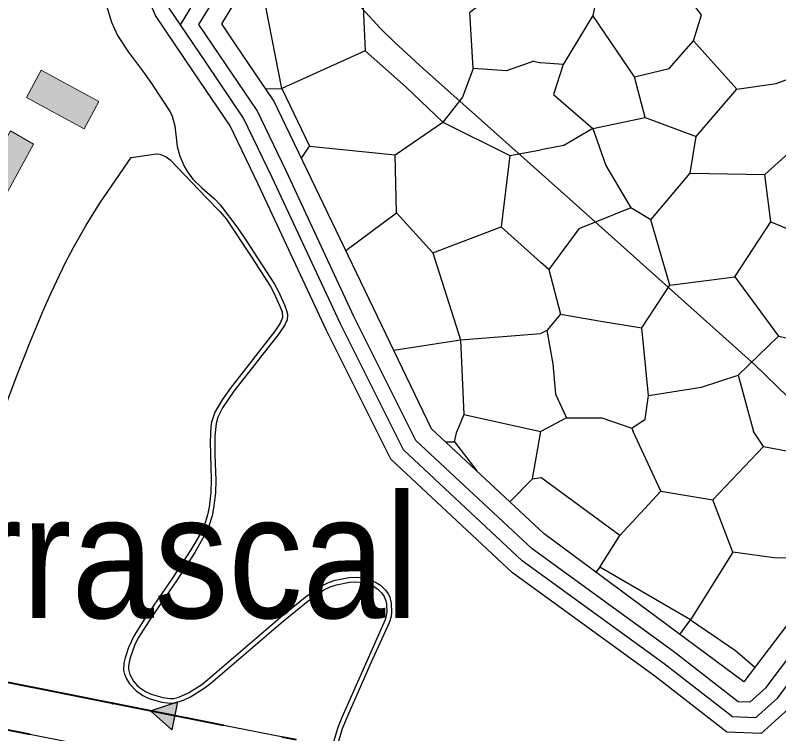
# Model space of a CAD drawing. Extents: x -64005 to -55000, y -89025 to -80000.
# Drawn here: x -61850.8 to -61355.7, y -83567.3 to -83101.4 of the extents above; entities that cross this region are included whole.
import ezdxf
from ezdxf.enums import TextEntityAlignment as Align

# ---------------------------------------------------------------- set-up
doc = ezdxf.new("R2010")
doc.units = 0
doc.header["$LTSCALE"] = 32
doc.linetypes.add('DOT_DASHED', pattern=[7.7, 5, -1.2, 0.3, -1.2])
doc.linetypes.add('LONG_DASHED', pattern=[7.5, 6, -1.5])
for name, color, linetype, lineweight in [('18', 7, 'Continuous', 25), ('19', 7, 'Continuous', 25), ('24', 7, 'Continuous', 25), ('39', 7, 'LONG_DASHED', 25), ('6', 7, 'Continuous', 25), ('7', 7, 'Continuous', 13), ('8', 7, 'Continuous', 25)]:
    doc.layers.add(name, color=color, linetype=linetype, lineweight=lineweight)
doc.layers.add('45', color=7, linetype='Continuous')

msp = doc.modelspace()

# ---------------------------------------------------------------- hatches: boundary and pattern name
at = {"layer": '18'}
msp.add_hatch(color=256, dxfattribs=at).paths.add_polyline_path([(-61749.21, -83564.68), (-61763.12, -83552.48), (-61745.6, -83546.53)])
at = {"layer": '7'}
for points in [[(-61796.63, -83157.38), (-61833.98, -83137.09), (-61843.53, -83154.66), (-61806.18, -83174.95)], [(-61879.16, -83258.39), (-61895.07, -83250.05), (-61853.78, -83176.33), (-61839.01, -83185.04)]]:
    msp.add_hatch(color=256, dxfattribs=at).paths.add_polyline_path(points)

# ---------------------------------------------------------------- linework, layer by layer
at = {"layer": '18'}
for p, q in [((-61812.16, -83542.74), (-61884.72, -83528.33)), ((-61674.84, -83570.02), (-61747.4, -83555.6)), ((-61858.98, -83564.03), (-61786.41, -83578.45))]:
    msp.add_line(p, q, dxfattribs=at)
at = {"layer": '18', "linetype": 'DOT_DASHED', "lineweight": 40}
for points in [[(-62511.18, -83419.68), (-62511.65, -83442.16), (-62269.37, -83547.46), (-62236.29, -83546.11), (-61998.23, -83536.37), (-61478.42, -83639.63), (-61155.09, -83677.73), (-60626.09, -83739.21), (-60379.64, -83770.49), (-59836.37, -83832.74), (-59632.07, -83878.3), (-59482.83, -83910.88), (-59245.7, -83916.4), (-59157.46, -83918.46), (-58274.27, -84022.41)], [(-59176.97, -83888), (-59290.14, -83885.36), (-59657.06, -83841.98), (-59831.38, -83803.11), (-60376.04, -83740.71), (-60622.47, -83709.43), (-61151.6, -83647.93), (-61473.73, -83609.97), (-61992.38, -83506.94), (-61993.6, -83506.74), (-62420.8, -83437.27), (-62481.72, -83419.68)]]:
    msp.add_lwpolyline(points, dxfattribs=at)
at = {"layer": '18'}
msp.add_lwpolyline([(-61749.21, -83564.68), (-61763.12, -83552.48), (-61745.6, -83546.53)], close=True, dxfattribs=at)
msp.add_circle((-61787.64, -83547.61), 0.5, dxfattribs=at)
at = {"layer": '19'}
for p, q in [((-61514.55, -83131.17), (-61509.96, -83132.33)), ((-61665.2, -83194.03), (-61659.88, -83186.24)), ((-61381.92, -83334.73), (-61355.94, -83309.44)), ((-61559.79, -83360.29), (-61509.96, -83371.4)), ((-61565.91, -83377.91), (-61551.53, -83396.84)), ((-61515.31, -83401.9), (-61509.96, -83401.1)), ((-61385.48, -83449.44), (-61413.01, -83493.41))]:
    msp.add_line(p, q, dxfattribs=at)
for points in [[(-61378.33, -83533.55), (-61507.69, -83437.73), (-61580.79, -83369.55), (-61683.07, -83156.87), (-61708.19, -83119.82), (-61716.87, -83107), (-61716.87, -83107), (-61688.67, -83060.68), (-61676.65, -83035.05), (-61513.71, -82763.95), (-61455.68, -82663.42), (-61413.22, -82595.45), (-61393.32, -82627.4)], [(-61449.29, -83141.29), (-61426.84, -83136.01), (-61410.99, -83117.94), (-61405.71, -83101.19), (-61444.45, -83050.98)], [(-61688.29, -83149.17), (-61677.92, -83148.79), (-61692.46, -83074.78)], [(-61514.55, -83131.17), (-61532.17, -83137.33), (-61553.75, -83136.01), (-61555.96, -83099.45), (-61526.01, -83076.54)], [(-61625.53, -83086.22), (-61623.76, -83124.56), (-61597.34, -83147.92), (-61573.57, -83170.82)], [(-61473.94, -83090.18), (-61476.15, -83101.65), (-61495.52, -83133.35), (-61509.96, -83132.33)], [(-61410.99, -83117.94), (-61382.79, -83149.22), (-61357.25, -83145.7), (-61328.64, -83135.12), (-61319.82, -83112.66), (-61315.87, -83087.54)], [(-61476.15, -83174.79), (-61442.24, -83167.72), (-61449.29, -83141.29), (-61476.15, -83101.65)], [(-61623.76, -83124.56), (-61677.92, -83148.79), (-61659.88, -83186.24), (-61604.39, -83191.97), (-61573.57, -83170.82)], [(-61553.75, -83136.01), (-61560.78, -83154.51), (-61573.57, -83170.82), (-61529.97, -83192.41), (-61509.96, -83188.62)], [(-61495.52, -83133.35), (-61501.69, -83152.75), (-61476.15, -83174.79), (-61495.09, -83185.8), (-61509.96, -83188.62)], [(-61413.17, -83203.69), (-61364.74, -83204.57), (-61330.4, -83173.73), (-61328.64, -83135.12)], [(-61088.01, -83142.3), (-61248.79, -83363.33), (-61378.33, -83533.55)], [(-61442.24, -83167.72), (-61409.22, -83180.07), (-61382.79, -83149.22)], [(-61476.15, -83174.79), (-61467.79, -83198.85), (-61451.5, -83226.17), (-61485.4, -83239.82), (-61504.78, -83266.26), (-61509.96, -83261.61)], [(-61438.73, -83234.09), (-61413.17, -83203.69), (-61409.22, -83180.07)], [(-61636.4, -83253.91), (-61603.5, -83229.42), (-61604.39, -83191.97)], [(-61529.97, -83192.41), (-61535.57, -83238.66), (-61509.96, -83261.61)], [(-61360.79, -83235.42), (-61318.07, -83253.04), (-61283.72, -83226.17), (-61281.08, -83194)], [(-61426.38, -83276.39), (-61384.13, -83271.11), (-61360.79, -83235.42), (-61364.74, -83204.57)], [(-61603.5, -83229.42), (-61580.04, -83255.41), (-61535.57, -83238.66)], [(-61497.11, -83295.3), (-61471.07, -83299.73), (-61444.48, -83304.17), (-61426.38, -83276.39), (-61438.73, -83234.09), (-61451.5, -83226.17)], [(-61384.13, -83271.11), (-61355.94, -83309.44), (-61303.1, -83320.88), (-61318.07, -83253.04)], [(-61580.04, -83255.41), (-61561.97, -83311.82), (-61509.96, -83307.75)], [(-61504.78, -83266.26), (-61497.11, -83295.3), (-61506.09, -83305.91), (-61509.96, -83307.75)], [(-61451.05, -83369.1), (-61442.24, -83363.37), (-61440.05, -83347.95), (-61444.48, -83304.17)], [(-61506.09, -83305.91), (-61502.1, -83327.45), (-61500.37, -83347.08), (-61493.33, -83362.5), (-61509.96, -83371.4)], [(-61605.35, -83318.48), (-61561.97, -83311.82), (-61559.79, -83360.29), (-61564.36, -83371.4)], [(-61440.05, -83347.95), (-61405.71, -83342.66), (-61381.92, -83334.73), (-61372.07, -83371.4)], [(-61493.33, -83362.5), (-61470.43, -83362.5), (-61451.05, -83369.1), (-61449.98, -83371.4)], [(-61571.83, -83377.91), (-61565.91, -83377.91), (-61564.36, -83371.4)], [(-61529.98, -83416.94), (-61515.31, -83401.9), (-61509.96, -83371.4)], [(-61458.73, -83438.79), (-61432.09, -83409.91), (-61449.98, -83371.4)], [(-61432.09, -83409.91), (-61398.35, -83415.68), (-61365.51, -83381.03), (-61372.07, -83371.4)], [(-61365.51, -83381.03), (-61343.76, -83385.05), (-61317.58, -83389.04), (-61309.36, -83371.4)], [(-61471.59, -83459.21), (-61458.73, -83438.79), (-61509.96, -83401.1)], [(-61326.9, -83452.55), (-61357.07, -83453.44), (-61385.48, -83449.44), (-61398.35, -83415.68)], [(-61419.76, -83502.86), (-61413.01, -83493.41), (-61471.59, -83459.21), (-61474.2, -83462.54)], [(-61413.01, -83493.41), (-61383.7, -83513.39), (-61371.23, -83524.22)]]:
    msp.add_lwpolyline(points, dxfattribs=at)
at = {"layer": '24'}
for points in [[(-61865.15, -83375.48), (-61849.2, -83333.48), (-61840.97, -83312.63), (-61832.33, -83292.01), (-61827.79, -83281.82), (-61818.16, -83261.76), (-61813.03, -83251.92), (-61804.84, -83237.42), (-61796.02, -83223.27), (-61775.63, -83193.7), (-61759.42, -83191.17), (-61756.91, -83191.45), (-61752.92, -83193.12), (-61750.28, -83195.24), (-61726.7, -83219.8), (-61718.03, -83228.55), (-61714.08, -83233.41), (-61697.29, -83258.38), (-61685.34, -83277.3), (-61683.05, -83281.42), (-61679.12, -83289.99), (-61677.76, -83293.69), (-61677.46, -83297.46), (-61678.93, -83301.09), (-61682.38, -83306.26), (-61711.39, -83343.42), (-61716.69, -83350.85), (-61721.26, -83358.81), (-61723.47, -83365.23), (-61723.9, -83368.12), (-61724.43, -83378.02), (-61723.78, -83402.59), (-61724.02, -83410.77), (-61725.1, -83420.46), (-61726.08, -83425.24), (-61727.49, -83429.96), (-61730.93, -83437.79), (-61736.84, -83448.12), (-61748.92, -83466.63), (-61765.59, -83490.91), (-61773.55, -83503.48), (-61777.29, -83511.46), (-61779.53, -83518.1), (-61780.35, -83521.56), (-61780.5, -83526.06), (-61779.99, -83528.71), (-61778.72, -83531.75), (-61776.72, -83534.95), (-61772.38, -83539.47), (-61768.09, -83542.4), (-61764.05, -83544.34), (-61755.74, -83546.73), (-61750.31, -83547.53), (-61747.62, -83547.37), (-61741.65, -83545.62), (-61737.1, -83543.35), (-61728.16, -83537.75), (-61723.99, -83534.6), (-61677.14, -83494.24), (-61661.1, -83481.33), (-61650.63, -83473.97), (-61646.63, -83472.08), (-61642.45, -83470.72), (-61633.92, -83469.04), (-61629.9, -83468.8), (-61625.36, -83469.32), (-61621.77, -83470.31), (-61618.97, -83471.46), (-61615.83, -83473.41), (-61613.25, -83475.9), (-61611.58, -83478.28), (-61610.42, -83481.04), (-61609.98, -83483.35), (-61609.86, -83488.38)], [(-61609.86, -83488.38), (-61610.79, -83493.33), (-61639.02, -83556.76), (-61641.6, -83563.34), (-61645.72, -83576.85)]]:
    msp.add_lwpolyline(points, dxfattribs=at)
at = {"layer": '39'}
for p, q in [((-61743.61, -83107.65), (-61714, -83059.01)), ((-61356.46, -83544.17), (-61252.12, -83405.22))]:
    msp.add_line(p, q, dxfattribs=at)
for points in [[(-61743.61, -83107.65), (-61750.98, -83096.78), (-61770.54, -83051.33), (-61778.62, -83033.5)], [(-61356.46, -83544.17), (-61370.71, -83556.94), (-61385.66, -83556.36), (-61429.96, -83521.86), (-61522.02, -83455.14), (-61599.1, -83383.23), (-61639.94, -83301.55), (-61684.25, -83206.63), (-61702.66, -83168.09), (-61726.82, -83132.44), (-61743.61, -83107.65)]]:
    msp.add_lwpolyline(points, dxfattribs=at)
at = {"layer": '6', "lineweight": 35}
msp.add_lwpolyline([(-61327.81, -83370.15), (-61371.51, -83327.85), (-61491.25, -83220.55), (-61586.09, -83136.13), (-61604.7, -83119.12), (-61613.69, -83110.28), (-61626.39, -83096.3), (-61657.2, -83058.85), (-61675.69, -83036.56), (-61677.99, -83032.65), (-61678.97, -83029.74), (-61679.96, -83023.76), (-61679.94, -83018.58), (-61679.48, -83015.99), (-61678.06, -83012.37), (-61648, -82960.45), (-61587.02, -82858.06), (-61533.96, -82770.26), (-61495.19, -82705.4), (-61418.29, -82575.3), (-61408.88, -82558.29), (-61404.54, -82549.22), (-61402.53, -82543.81), (-61401.85, -82541.01)], dxfattribs=at)
at = {"layer": '7', "lineweight": 25}
for points in [[(-61793.72, -83087.94), (-61788.38, -83105.92), (-61784.42, -83114.42), (-61777.23, -83125.32), (-61766.92, -83139.21), (-61761.89, -83146.25), (-61750.33, -83163.99), (-61748.92, -83166.9), (-61747.31, -83173.17), (-61745.82, -83186.4), (-61744.13, -83192.74), (-61740.95, -83199.68), (-61739.05, -83202.99), (-61735.68, -83207.67), (-61729.84, -83213.38), (-61721.57, -83220.33), (-61717.93, -83224.27), (-61706.49, -83239.53), (-61701.03, -83247.37), (-61682.72, -83275.82), (-61680.33, -83280.11), (-61676.24, -83289.06), (-61674.63, -83293.44), (-61674.22, -83295.69), (-61674.55, -83298.92), (-61675.97, -83302.06), (-61679.9, -83307.95)], [(-61679.9, -83307.95), (-61708.92, -83345.14), (-61716.35, -83356.01), (-61719.34, -83362.04), (-61720.52, -83366.03), (-61721.3, -83374.16), (-61721.32, -83386.46), (-61720.78, -83402.87), (-61721.02, -83411.06), (-61722.14, -83421.08), (-61723.15, -83426.03), (-61725.53, -83433.32), (-61728.16, -83438.99), (-61734.26, -83449.66), (-61746.31, -83468.12), (-61762.94, -83492.35), (-61770.89, -83504.89), (-61773.17, -83509.35), (-61776.53, -83518.69), (-61777.39, -83523.17), (-61777.35, -83525.47), (-61776.53, -83528.83), (-61774.04, -83533.22), (-61771.86, -83535.73), (-61770.19, -83537.23), (-61766.39, -83539.82), (-61762.7, -83541.59), (-61755.11, -83543.77), (-61750.39, -83544.47), (-61748.06, -83544.33), (-61744.77, -83543.52), (-61738.49, -83540.67), (-61729.85, -83535.25), (-61725.81, -83532.21), (-61679.04, -83491.92), (-61662.7, -83478.76), (-61653.97, -83472.47), (-61647.72, -83469.21), (-61643.29, -83467.77), (-61634.25, -83465.99), (-61629.77, -83465.72), (-61626.74, -83465.96), (-61620.73, -83467.4), (-61615.98, -83469.54), (-61613.85, -83470.99), (-61610.86, -83473.88), (-61608.84, -83476.76), (-61607.9, -83478.74), (-61606.91, -83482.89), (-61606.77, -83488.49), (-61607.11, -83491.29), (-61608.32, -83495.29), (-61619.88, -83520.93), (-61636.22, -83557.84), (-61638.72, -83564.21), (-61642.7, -83577.28)]]:
    msp.add_lwpolyline(points, dxfattribs=at)
at = {"layer": '7'}
for points in [[(-61796.63, -83157.38), (-61833.98, -83137.09), (-61843.53, -83154.66), (-61806.18, -83174.95)], [(-61879.16, -83258.39), (-61895.07, -83250.05), (-61853.78, -83176.33), (-61839.01, -83185.04)]]:
    msp.add_lwpolyline(points, close=True, dxfattribs=at)
at = {"layer": '8'}
msp.add_line((-61731.73, -83107.36), (-61704.94, -83063.36), dxfattribs=at)
at = {"layer": '8', "linetype": 'LONG_DASHED'}
msp.add_line((-61363.88, -83537.4), (-61253.77, -83390.78), dxfattribs=at)
msp.add_lwpolyline([(-61349.04, -83550.95), (-61367.05, -83567.09), (-61389.27, -83566.24), (-61435.97, -83529.85), (-61528.39, -83462.87), (-61607.24, -83389.31), (-61648.94, -83305.9), (-61693.29, -83210.9), (-61711.36, -83173.09), (-61735.1, -83138.05), (-61759.79, -83101.6), (-61779.69, -83055.37), (-61787.86, -83037.39)], dxfattribs=at)
at = {"layer": '8'}
msp.add_lwpolyline([(-61363.88, -83537.4), (-61374.37, -83546.79), (-61382.05, -83546.49), (-61423.96, -83513.87), (-61515.65, -83447.4), (-61590.96, -83377.15), (-61630.94, -83297.2), (-61675.2, -83202.36), (-61693.96, -83163.1), (-61718.54, -83126.83), (-61731.73, -83107.36)], dxfattribs=at)

# ---------------------------------------------------------------- texts
at = {"layer": '45', "width": 0.9}
msp.add_text('Carrascal', height=80, rotation=0.007, dxfattribs=at).set_placement((-61795.47, -83492.24), align=Align.CENTER)

doc.saveas('drawing.dxf')
